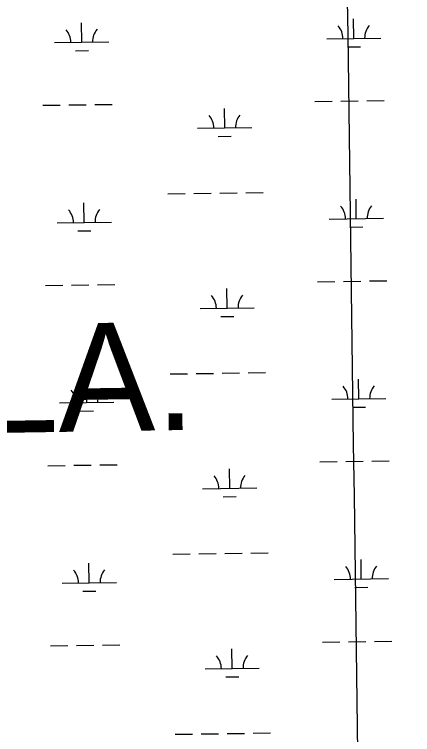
# Model space of a CAD drawing. Extents: x 3767014 to 3805179, y 361544 to 387384.
# Drawn here: x 3778469 to 3779204, y 374492 to 375822 of the extents above; entities that cross this region are included whole.
import ezdxf

# ---------------------------------------------------------------- set-up
doc = ezdxf.new("R2010")
doc.units = 0
for name, color, linetype in [('V-GRID-MAJR', 7, 'Continuous'), ('V-TOPO-GNAM-IDEN', 7, 'Continuous'), ('V-WETL-SWMP', 7, 'Continuous')]:
    doc.layers.add(name, color=color, linetype=linetype)

msp = doc.modelspace()

# ---------------------------------------------------------------- linework, layer by layer
at = {"layer": 'V-GRID-MAJR'}
msp.add_spline([(3779203.688, 367075.819), (3779120.863, 373133.445), (3779038.002, 379193.674), (3778955.14, 385253.903), (3778955.104, 385256.504)], degree=3, dxfattribs=at)
at = {"layer": 'V-WETL-SWMP'}
for p, q in [((3779095.26, 375777.198), (3779094.76, 375813.195)), ((3778593.4, 375770.227), (3778592.9, 375806.223)), ((3778543.405, 375769.532), (3778643.395, 375770.921)), ((3779045.264, 375776.504), (3779145.255, 375777.893)), ((3778581.616, 375754.63), (3778605.613, 375754.964)), ((3779083.475, 375761.602), (3779107.473, 375761.935)), ((3779071.457, 375661.424), (3779103.454, 375661.869)), ((3779119.453, 375662.091), (3779151.45, 375662.535)), ((3778521.603, 375653.786), (3778553.599, 375654.231)), ((3778569.598, 375654.453), (3778601.595, 375654.897)), ((3778617.593, 375655.12), (3778649.59, 375655.564)), ((3778857.059, 375612.012), (3778856.559, 375648.008)), ((3779023.462, 375660.758), (3779055.459, 375661.202)), ((3778807.064, 375611.317), (3778907.054, 375612.706)), ((3778845.275, 375596.415), (3778869.272, 375596.749)), ((3778751.893, 375490.468), (3778783.89, 375490.913)), ((3778799.889, 375491.135), (3778831.885, 375491.579)), ((3778847.884, 375491.802), (3778879.881, 375492.246)), ((3778895.879, 375492.468), (3778927.876, 375492.913)), ((3779099.88, 375444.555), (3779099.38, 375480.552)), ((3778598.021, 375437.584), (3778597.521, 375473.58)), ((3778548.026, 375436.889), (3778648.016, 375438.278)), ((3779049.885, 375443.861), (3779149.876, 375445.25)), ((3778586.236, 375421.988), (3778610.234, 375422.321)), ((3779088.096, 375428.959), (3779112.094, 375429.292)), ((3779076.078, 375328.781), (3779108.075, 375329.226)), ((3779124.074, 375329.448), (3779156.071, 375329.893)), ((3778526.223, 375321.143), (3778558.22, 375321.588)), ((3778574.219, 375321.81), (3778606.216, 375322.254)), ((3778622.214, 375322.477), (3778654.211, 375322.921)), ((3779028.083, 375328.115), (3779060.08, 375328.559)), ((3778861.68, 375279.369), (3778861.18, 375315.365)), ((3778811.685, 375278.674), (3778911.675, 375280.063)), ((3778849.895, 375263.772), (3778873.893, 375264.106)), ((3778756.514, 375157.825), (3778788.511, 375158.27)), ((3778804.509, 375158.492), (3778836.506, 375158.936)), ((3778852.505, 375159.159), (3778884.502, 375159.603)), ((3778900.5, 375159.825), (3778932.497, 375160.27)), ((3779104.501, 375111.912), (3779104.001, 375147.909)), ((3778602.642, 375104.941), (3778602.142, 375140.937)), ((3778552.647, 375104.246), (3778652.637, 375105.635)), ((3779054.506, 375111.218), (3779154.496, 375112.607)), ((3778590.857, 375089.345), (3778614.855, 375089.678)), ((3779092.717, 375096.316), (3779116.714, 375096.649)), ((3779080.699, 374996.138), (3779112.696, 374996.583)), ((3779128.694, 374996.805), (3779160.691, 374997.25)), ((3778530.844, 374988.5), (3778562.841, 374988.945)), ((3778578.84, 374989.167), (3778610.836, 374989.612)), ((3778626.835, 374989.834), (3778658.832, 374990.278)), ((3779032.704, 374995.472), (3779064.701, 374995.916)), ((3778866.301, 374946.726), (3778865.801, 374982.722)), ((3778816.306, 374946.031), (3778916.296, 374947.42)), ((3778854.516, 374931.13), (3778878.514, 374931.463)), ((3778761.135, 374825.182), (3778793.132, 374825.627)), ((3778809.13, 374825.849), (3778841.127, 374826.293)), ((3778857.126, 374826.516), (3778889.122, 374826.96)), ((3778905.121, 374827.182), (3778937.118, 374827.627)), ((3779109.122, 374779.269), (3779108.622, 374815.266)), ((3778607.263, 374772.298), (3778606.763, 374808.294)), ((3778557.267, 374771.603), (3778657.258, 374772.992)), ((3779059.127, 374778.575), (3779159.117, 374779.964)), ((3779097.338, 374763.673), (3779121.335, 374764.007)), ((3778595.478, 374756.702), (3778619.476, 374757.035)), ((3779133.315, 374664.162), (3779165.312, 374664.607)), ((3778535.465, 374655.857), (3778567.462, 374656.302)), ((3778583.46, 374656.524), (3778615.457, 374656.969)), ((3778631.456, 374657.191), (3778663.453, 374657.635)), ((3779037.325, 374662.829), (3779069.321, 374663.273)), ((3779085.32, 374663.496), (3779117.317, 374663.94)), ((3778870.922, 374614.083), (3778870.422, 374650.079)), ((3778820.926, 374613.388), (3778920.917, 374614.777)), ((3778859.137, 374598.487), (3778883.135, 374598.82)), ((3778765.756, 374492.539), (3778797.753, 374492.984)), ((3778813.751, 374493.206), (3778845.748, 374493.651)), ((3778861.746, 374493.873), (3778893.743, 374494.317)), ((3778909.742, 374494.54), (3778941.739, 374494.984))]:
    msp.add_line(p, q, dxfattribs=at)
for centre, start, end in [((3779040.015, 375776.905), 0.024037, 41.567695), ((3779150.491, 375778.44), 140.024034, 181.567693), ((3778538.156, 375769.934), 0.024037, 41.567695), ((3778648.631, 375771.469), 140.024034, 181.567693), ((3778801.815, 375611.719), 0.024037, 41.567695), ((3778912.29, 375613.254), 140.024034, 181.567693), ((3779044.636, 375444.263), 0.024037, 41.567695), ((3779155.111, 375445.797), 140.024034, 181.567693), ((3778542.777, 375437.291), 0.024037, 41.567695), ((3778653.252, 375438.826), 140.024034, 181.567693), ((3778806.436, 375279.076), 0.024037, 41.567695), ((3778916.911, 375280.611), 140.024034, 181.567693), ((3779049.257, 375111.62), 0.024037, 41.567695), ((3779159.732, 375113.154), 140.024034, 181.567693), ((3778547.398, 375104.648), 0.024037, 41.567695), ((3778657.873, 375106.183), 140.024034, 181.567693), ((3778921.532, 374947.968), 140.024034, 181.567693), ((3778811.057, 374946.433), 0.024037, 41.567695), ((3779053.878, 374778.977), 0.024037, 41.567695), ((3779164.353, 374780.511), 140.024034, 181.567693), ((3778552.018, 374772.005), 0.024037, 41.567695), ((3778662.494, 374773.54), 140.024034, 181.567693), ((3778926.153, 374615.325), 140.024034, 181.567693), ((3778815.677, 374613.79), 0.024037, 41.567695)]:
    msp.add_arc(centre, 35.246, start, end, dxfattribs=at)

# ---------------------------------------------------------------- texts
at = {"layer": 'V-TOPO-GNAM-IDEN'}
msp.add_text('LA.', height=200, rotation=0.907408, dxfattribs=at).set_placement((3778402.404, 375048.384))

doc.saveas('drawing.dxf')
